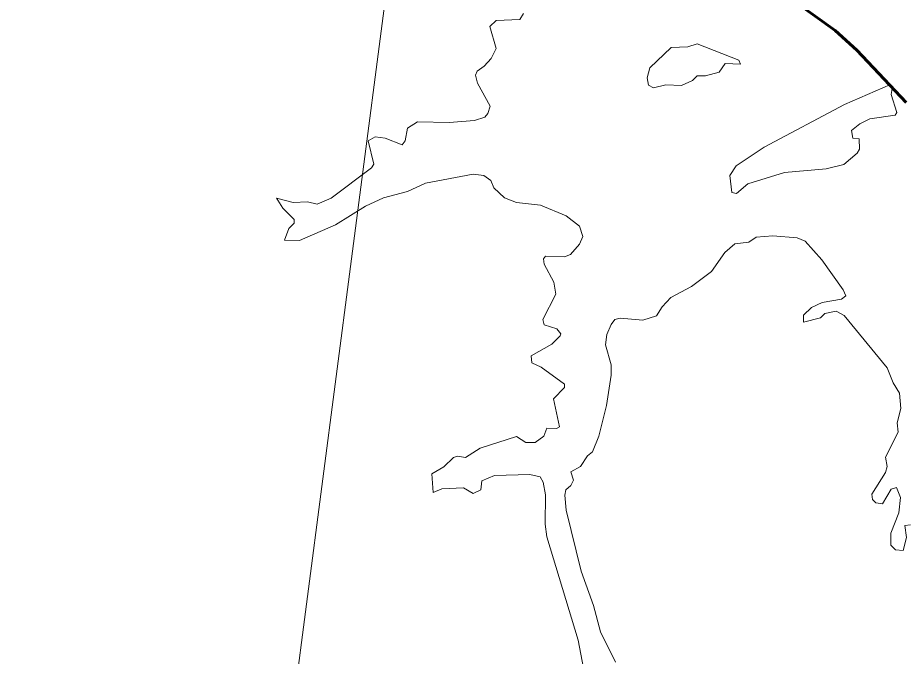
# Model space of a CAD drawing. Extents: x 553962 to 842807, y 8883888 to 9032388.
# Drawn here: x 798790 to 799608, y 9017276 to 9017864 of the extents above; entities that cross this region are included whole.
import ezdxf

# ---------------------------------------------------------------- set-up
doc = ezdxf.new("R2010")
doc.units = 0
doc.header["$LTSCALE"] = 200
doc.linetypes.add('LONG_DASH_SHORT_DASH', pattern=[9.9, 6, -1.2, 1.5, -1.2])
for name, color, linetype, lineweight in [('25', 7, 'Continuous', 13), ('7', 7, 'LONG_DASH_SHORT_DASH', 60), ('8', 7, 'Continuous', 13)]:
    doc.layers.add(name, color=color, linetype=linetype, lineweight=lineweight)

msp = doc.modelspace()

# ---------------------------------------------------------------- linework, layer by layer
at = {"layer": '25'}
for points in [[(799029.6, 9017696.1), (799028.5, 9017697.9), (799043.8, 9017694), (799057, 9017694.5), (799065.9, 9017692.3), (799078.9, 9017697.9), (799116, 9017725.7), (799118.2, 9017729.3), (799113.1, 9017750.7), (799119.4, 9017754.3), (799119.4, 9017754.3), (799128.8, 9017753.1), (799144.3, 9017746.9), (799147.1, 9017750.6), (799149.4, 9017762.4), (799158.5, 9017768.2), (799187.8, 9017767.5), (799211.2, 9017769.4), (799220.6, 9017772.4), (799223.5, 9017776), (799225.7, 9017782.8), (799213.8, 9017804), (799212.1, 9017811.1), (799213.6, 9017814.9), (799220.1, 9017819.4), (799226.5, 9017826.5), (799231.2, 9017835.9), (799225.2, 9017856.1), (799231, 9017861.6), (799252.8, 9017862.5), (799256.2, 9017868.2)], [(799029.6, 9017696.1), (799028.5, 9017697.9), (799043.8, 9017694), (799057, 9017694.5), (799065.9, 9017692.3), (799078.9, 9017697.9), (799116, 9017725.7), (799118.2, 9017729.3), (799113.1, 9017750.7), (799119.4, 9017754.3), (799119.4, 9017754.3), (799128.8, 9017753.1), (799144.3, 9017746.9), (799147.1, 9017750.6), (799149.4, 9017762.4), (799158.5, 9017768.2), (799187.8, 9017767.5), (799211.2, 9017769.4), (799220.6, 9017772.4), (799223.5, 9017776), (799225.7, 9017782.8), (799213.8, 9017804), (799212.1, 9017811.1), (799213.6, 9017814.9), (799220.1, 9017819.4), (799226.5, 9017826.5), (799231.2, 9017835.9), (799225.2, 9017856.1), (799231, 9017861.6), (799252.8, 9017862.5), (799256.2, 9017868.2)], [(799210, 9017719.9), (799165.8, 9017711.7), (799149.2, 9017704), (799127.1, 9017698.1), (799110.5, 9017690.4), (799082.9, 9017673.2), (799049.8, 9017658.8), (799035.8, 9017659.2), (799039.8, 9017669.8), (799044.9, 9017674.9), (799044.9, 9017678.3), (799034.5, 9017688.7), (799029.6, 9017696.1)], [(799210, 9017719.9), (799165.8, 9017711.7), (799149.2, 9017704), (799127.1, 9017698.1), (799110.5, 9017690.4), (799082.9, 9017673.2), (799049.8, 9017658.8), (799035.8, 9017659.2), (799039.8, 9017669.8), (799044.9, 9017674.9), (799044.9, 9017678.3), (799034.5, 9017688.7), (799029.6, 9017696.1)], [(799314.2, 9017251.7), (799306.6, 9017290.4), (799277.7, 9017385.6), (799276.2, 9017397.5), (799276.6, 9017424.3), (799274.3, 9017436.1), (799271.8, 9017440.9), (799262.2, 9017443.2), (799229.5, 9017442.1), (799218, 9017437.4), (799216.9, 9017428.9), (799210, 9017425.5), (799201, 9017430.8), (799181.1, 9017430), (799172.9, 9017426.6), (799171.9, 9017443.8), (799182.8, 9017450.2), (799191.9, 9017458.7), (799195.3, 9017459.9), (799202.7, 9017458.7), (799216.3, 9017467.4), (799249.7, 9017478.2), (799258.4, 9017472.5), (799267.1, 9017472.5), (799274.9, 9017478.6), (799277.9, 9017485.8), (799286.8, 9017485.4), (799289.4, 9017487.1), (799283.9, 9017512.8), (799294, 9017523.3), (799294.1, 9017526.4), (799272.6, 9017542.1), (799263.9, 9017546), (799263.5, 9017552.5), (799282.4, 9017563.4), (799290.2, 9017570.8), (799290.7, 9017572.9), (799287.1, 9017577.4), (799275.4, 9017581.2), (799274.1, 9017586), (799286, 9017609.5), (799284.3, 9017620.5), (799275.4, 9017637.1), (799274.8, 9017641.8), (799276.7, 9017644.5), (799294.1, 9017643.7), (799299.6, 9017646), (799307.8, 9017655.4), (799311, 9017662.5), (799307.9, 9017671.9), (799295.8, 9017681.7), (799271.9, 9017691.3), (799249.9, 9017694), (799238.9, 9017698.3), (799228.9, 9017707.4), (799226.1, 9017714), (799219.7, 9017718.7), (799210, 9017719.9)], [(799314.2, 9017251.7), (799306.6, 9017290.4), (799277.7, 9017385.6), (799276.2, 9017397.5), (799276.6, 9017424.3), (799274.3, 9017436.1), (799271.8, 9017440.9), (799262.2, 9017443.2), (799229.5, 9017442.1), (799218, 9017437.4), (799216.9, 9017428.9), (799210, 9017425.5), (799201, 9017430.8), (799181.1, 9017430), (799172.9, 9017426.6), (799171.9, 9017443.8), (799182.8, 9017450.2), (799191.9, 9017458.7), (799195.3, 9017459.9), (799202.7, 9017458.7), (799216.3, 9017467.4), (799249.7, 9017478.2), (799258.4, 9017472.5), (799267.1, 9017472.5), (799274.9, 9017478.6), (799277.9, 9017485.8), (799286.8, 9017485.4), (799289.4, 9017487.1), (799283.9, 9017512.8), (799294, 9017523.3), (799294.1, 9017526.4), (799272.6, 9017542.1), (799263.9, 9017546), (799263.5, 9017552.5), (799282.4, 9017563.4), (799290.2, 9017570.8), (799290.7, 9017572.9), (799287.1, 9017577.4), (799275.4, 9017581.2), (799274.1, 9017586), (799286, 9017609.5), (799284.3, 9017620.5), (799275.4, 9017637.1), (799274.8, 9017641.8), (799276.7, 9017644.5), (799294.1, 9017643.7), (799299.6, 9017646), (799307.8, 9017655.4), (799311, 9017662.5), (799307.9, 9017671.9), (799295.8, 9017681.7), (799271.9, 9017691.3), (799249.9, 9017694), (799238.9, 9017698.3), (799228.9, 9017707.4), (799226.1, 9017714), (799219.7, 9017718.7), (799210, 9017719.9)], [(799613.2, 9017396.8), (799608, 9017396), (799609.5, 9017385.1), (799606.3, 9017373.1), (799599.3, 9017373.7), (799595.1, 9017378.1), (799595.1, 9017389), (799602.5, 9017407.7), (799604, 9017421.8), (799600.3, 9017431), (799595.5, 9017429.5), (799587.4, 9017416), (799581.2, 9017417), (799578.1, 9017420.2), (799577.4, 9017424.9), (799590.2, 9017445.1), (799591.7, 9017450.4), (799590.2, 9017459.1), (799601.7, 9017482.1), (799600.8, 9017490.9), (799604.4, 9017504.1), (799603, 9017518.1), (799597.2, 9017527.5), (799591.7, 9017541.5), (799551.9, 9017589.7), (799544.5, 9017593.8), (799534.1, 9017591.6), (799530.3, 9017587.4), (799514.6, 9017583.6), (799514.5, 9017590.1), (799521.8, 9017597.2), (799531.6, 9017601.8), (799549.7, 9017604.8), (799553.6, 9017607.8), (799551.1, 9017613.5), (799531.3, 9017640.9), (799516, 9017658.3), (799508.6, 9017661.3), (799486.1, 9017663.2), (799471, 9017662), (799464, 9017657.3), (799451.3, 9017655.8), (799442.1, 9017647.7), (799429.8, 9017630.1), (799411.3, 9017616.3), (799392.2, 9017606.3), (799384.2, 9017597.6), (799379, 9017589.3), (799366.2, 9017585.5), (799366.2, 9017585.5), (799345.4, 9017587.2), (799340.6, 9017585.9), (799337, 9017581.5), (799333.1, 9017572.1), (799331.9, 9017562.8), (799337, 9017544.1), (799337, 9017534.7), (799332.7, 9017506.7), (799325.9, 9017478.4), (799320, 9017464), (799315.3, 9017460.3), (799308.9, 9017450.4), (799300, 9017445.5), (799302.3, 9017437.8), (799300, 9017433), (799295.3, 9017428.9), (799294.3, 9017424.2), (799295.6, 9017410.2), (799309.6, 9017354.1), (799320.8, 9017322.3), (799327.4, 9017298.1), (799341.2, 9017270.1)], [(799613.2, 9017396.8), (799608, 9017396), (799609.5, 9017385.1), (799606.3, 9017373.1), (799599.3, 9017373.7), (799595.1, 9017378.1), (799595.1, 9017389), (799602.5, 9017407.7), (799604, 9017421.8), (799600.3, 9017431), (799595.5, 9017429.5), (799587.4, 9017416), (799581.2, 9017417), (799578.1, 9017420.2), (799577.4, 9017424.9), (799590.2, 9017445.1), (799591.7, 9017450.4), (799590.2, 9017459.1), (799601.7, 9017482.1), (799600.8, 9017490.9), (799604.4, 9017504.1), (799603, 9017518.1), (799597.2, 9017527.5), (799591.7, 9017541.5), (799551.9, 9017589.7), (799544.5, 9017593.8), (799534.1, 9017591.6), (799530.3, 9017587.4), (799514.6, 9017583.6), (799514.5, 9017590.1), (799521.8, 9017597.2), (799531.6, 9017601.8), (799549.7, 9017604.8), (799553.6, 9017607.8), (799551.1, 9017613.5), (799531.3, 9017640.9), (799516, 9017658.3), (799508.6, 9017661.3), (799486.1, 9017663.2), (799471, 9017662), (799464, 9017657.3), (799451.3, 9017655.8), (799442.1, 9017647.7), (799429.8, 9017630.1), (799411.3, 9017616.3), (799392.2, 9017606.3), (799384.2, 9017597.6), (799379, 9017589.3), (799366.2, 9017585.5), (799366.2, 9017585.5), (799345.4, 9017587.2), (799340.6, 9017585.9), (799337, 9017581.5), (799333.1, 9017572.1), (799331.9, 9017562.8), (799337, 9017544.1), (799337, 9017534.7), (799332.7, 9017506.7), (799325.9, 9017478.4), (799320, 9017464), (799315.3, 9017460.3), (799308.9, 9017450.4), (799300, 9017445.5), (799302.3, 9017437.8), (799300, 9017433), (799295.3, 9017428.9), (799294.3, 9017424.2), (799295.6, 9017410.2), (799309.6, 9017354.1), (799320.8, 9017322.3), (799327.4, 9017298.1), (799341.2, 9017270.1)]]:
    msp.add_lwpolyline(points, dxfattribs=at)
for points in [[(799416.4, 9017840.2), (799407.9, 9017837.4), (799392.6, 9017836.8), (799372.9, 9017818.1), (799370.3, 9017808.8), (799371.6, 9017802), (799376.2, 9017799.4), (799387.6, 9017802.4), (799402, 9017801.7), (799412.2, 9017806.4), (799416.6, 9017810.6), (799424.1, 9017810.7), (799436.6, 9017814.1), (799442.4, 9017822.1), (799456.5, 9017821.5), (799455, 9017825.1)], [(799416.4, 9017840.2), (799407.9, 9017837.4), (799392.6, 9017836.8), (799372.9, 9017818.1), (799370.3, 9017808.8), (799371.6, 9017802), (799376.2, 9017799.4), (799387.6, 9017802.4), (799402, 9017801.7), (799412.2, 9017806.4), (799416.6, 9017810.6), (799424.1, 9017810.7), (799436.6, 9017814.1), (799442.4, 9017822.1), (799456.5, 9017821.5), (799455, 9017825.1)], [(799452.5, 9017727.6), (799446.6, 9017718.7), (799448.5, 9017703.2), (799452.7, 9017702.1), (799463.2, 9017711.2), (799497.1, 9017721.4), (799535.4, 9017724.8), (799551.7, 9017728.9), (799564, 9017739.3), (799566.2, 9017742.9), (799565.7, 9017752.4), (799560, 9017753.3), (799558.8, 9017760.1), (799566.6, 9017766.5), (799575.7, 9017771.1), (799599, 9017774.5), (799600.6, 9017776.7), (799595.3, 9017793.3), (799596.3, 9017799), (799594.7, 9017802.5), (799552.2, 9017784.1), (799478.3, 9017744.8)], [(799452.5, 9017727.6), (799446.6, 9017718.7), (799448.5, 9017703.2), (799452.7, 9017702.1), (799463.2, 9017711.2), (799497.1, 9017721.4), (799535.4, 9017724.8), (799551.7, 9017728.9), (799564, 9017739.3), (799566.2, 9017742.9), (799565.7, 9017752.4), (799560, 9017753.3), (799558.8, 9017760.1), (799566.6, 9017766.5), (799575.7, 9017771.1), (799599, 9017774.5), (799600.6, 9017776.7), (799595.3, 9017793.3), (799596.3, 9017799), (799594.7, 9017802.5), (799552.2, 9017784.1), (799478.3, 9017744.8)]]:
    msp.add_lwpolyline(points, close=True, dxfattribs=at)
at = {"layer": '7'}
msp.add_lwpolyline([(799504.7, 9017880.5), (799543.8, 9017852.5), (799563.8, 9017834.4), (799609.3, 9017785.9)], dxfattribs=at)
at = {"layer": '8'}
msp.add_lwpolyline([(807863, 9013365.6), (806375.7, 9013549.4), (805081, 9014678.6), (804206.1, 9014556), (803029.2, 9015533.3), (802153.2, 9015648.2), (800772.1, 9016890), (800150.9, 9016837.5), (799626, 9017152.6), (799136.1, 9016706.2), (798996.1, 9016863.7), (798789.9, 9016829.7), (799043.9, 9017229.2), (799176.2, 9018243.5), (799984.5, 9018661.7), (800520.4, 9019713.2), (801995.9, 9020193.7), (803643.6, 9022143.4), (803727.1, 9023006.9), (804130.8, 9023299.4), (804604.1, 9023550.1), (805264.2, 9022690.6), (805660, 9021660.8), (806914.8, 9022268.8)], dxfattribs=at)

doc.saveas('drawing.dxf')
